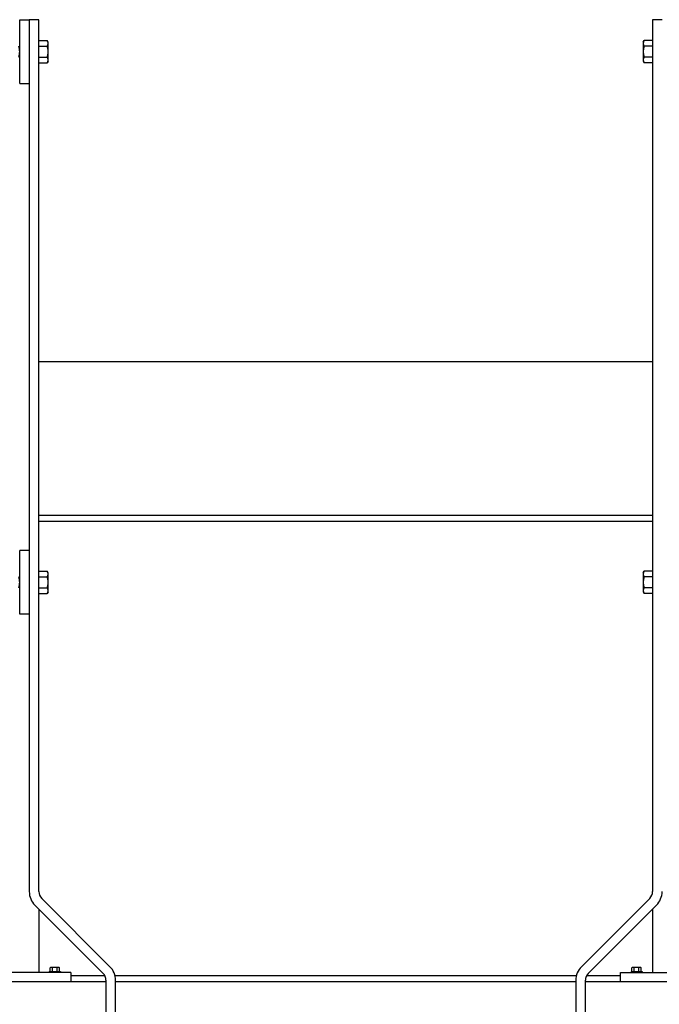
# Model space of a CAD drawing. Header units: inches. Extents: x 24 to 1128, y -58 to 748.
# Tile 590 of 656: x 977 to 1002, y 333 to 371. Entities that reach past the tile are written whole.
import ezdxf

# ---------------------------------------------------------------- set-up
doc = ezdxf.new("R2010")
doc.units = ezdxf.units.IN
doc.header["$LTSCALE"] = 32
doc.header["$MEASUREMENT"] = 0
doc.layers.add('Visible (ANSI)', color=7, linetype='Continuous', lineweight=30)

msp = doc.modelspace()

# ---------------------------------------------------------------- linework, layer by layer
at = {"layer": 'Visible (ANSI)'}
for p, q in [((977.31584, 368.85867), (977.31584, 371.35867)), ((977.31584, 371.35867), (977.69084, 371.35867)), ((978.06584, 371.35867), (977.69084, 371.35867)), ((977.69084, 371.35867), (977.69084, 337.264)), ((978.06584, 337.264), (978.06584, 371.35867)), ((1002.44084, 371.35867), (1002.06584, 371.35867)), ((1002.06584, 371.35867), (1002.06584, 337.264)), ((978.06584, 370.43343), (978.06584, 370.54168)), ((978.06584, 370.54168), (978.39635, 370.54168)), ((978.06584, 370.48367), (978.06584, 370.48367)), ((978.06584, 370.32518), (978.06584, 370.43343)), ((978.42984, 370.48367), (978.39635, 370.54168)), ((978.42984, 370.43343), (978.42984, 370.48367)), ((978.42984, 370.10867), (978.42984, 370.43343)), ((1001.70183, 370.48367), (1001.73533, 370.54168)), ((1001.70183, 370.48367), (1001.70183, 370.43343)), ((1001.70183, 370.43343), (1001.70183, 370.10867)), ((1002.06583, 370.54168), (1001.73533, 370.54168)), ((1002.06583, 370.54168), (1002.06583, 370.43343)), ((1002.06583, 370.48367), (1002.06584, 370.48367)), ((1002.06583, 370.43343), (1002.06583, 370.32518)), ((978.06584, 370.32518), (978.39635, 370.32518)), ((978.06584, 370.10867), (978.06584, 370.32518)), ((978.06584, 369.89216), (978.06584, 370.10867)), ((978.42984, 369.78391), (978.42984, 370.10867)), ((1001.70183, 370.10867), (1001.70183, 369.78391)), ((1002.06583, 370.32518), (1001.73533, 370.32518)), ((1002.06583, 370.32518), (1002.06583, 370.10867)), ((1002.06583, 370.10867), (1002.06583, 369.89216)), ((978.06584, 369.89216), (978.39635, 369.89216)), ((978.06584, 369.78391), (978.06584, 369.89216)), ((978.06584, 369.67566), (978.06584, 369.78391)), ((978.06584, 369.73367), (978.06584, 369.73367)), ((978.06584, 369.67566), (978.39635, 369.67566)), ((978.42984, 369.73367), (978.39635, 369.67566)), ((978.42984, 369.73367), (978.42984, 369.78391)), ((1001.70183, 369.78391), (1001.70183, 369.73367)), ((1001.70183, 369.73367), (1001.73533, 369.67566)), ((1002.06583, 369.89216), (1001.73533, 369.89216)), ((1002.06583, 369.67566), (1001.73533, 369.67566)), ((1002.06583, 369.89216), (1002.06583, 369.78391)), ((1002.06583, 369.78391), (1002.06583, 369.67566)), ((1002.06583, 369.73367), (1002.06584, 369.73367)), ((977.31584, 368.85867), (977.69084, 368.85867)), ((1002.06584, 357.98367), (978.06584, 357.98367)), ((978.06584, 351.98367), (1002.06584, 351.98367)), ((1002.06584, 351.73367), (978.06584, 351.73367)), ((977.69084, 350.60867), (977.31584, 350.60867)), ((977.31584, 348.10867), (977.31584, 350.60867)), ((978.06584, 349.68343), (978.06584, 349.79168)), ((978.06584, 349.79168), (978.39635, 349.79168)), ((978.06584, 349.73367), (978.06584, 349.73367)), ((978.06584, 349.57518), (978.06584, 349.68343)), ((978.42984, 349.73367), (978.39635, 349.79168)), ((978.42984, 349.68343), (978.42984, 349.73367)), ((978.42984, 349.35867), (978.42984, 349.68343)), ((1001.70183, 349.73367), (1001.73533, 349.79168)), ((1001.70183, 349.73367), (1001.70183, 349.68343)), ((1001.70183, 349.68343), (1001.70183, 349.35867)), ((1002.06583, 349.79168), (1001.73533, 349.79168)), ((1002.06583, 349.79168), (1002.06583, 349.68343)), ((1002.06583, 349.73367), (1002.06584, 349.73367)), ((1002.06583, 349.68343), (1002.06583, 349.57518)), ((978.06584, 349.57518), (978.39635, 349.57518)), ((978.06584, 349.35867), (978.06584, 349.57518)), ((978.06584, 349.14216), (978.06584, 349.35867)), ((978.42984, 349.03391), (978.42984, 349.35867)), ((1001.70183, 349.35867), (1001.70183, 349.03391)), ((1002.06583, 349.57518), (1001.73533, 349.57518)), ((1002.06583, 349.57518), (1002.06583, 349.35867)), ((1002.06583, 349.35867), (1002.06583, 349.14216)), ((978.06584, 349.14216), (978.39635, 349.14216)), ((978.06584, 349.03391), (978.06584, 349.14216)), ((978.06584, 348.92566), (978.06584, 349.03391)), ((978.06584, 348.98367), (978.06584, 348.98367)), ((978.06584, 348.92566), (978.39635, 348.92566)), ((978.42984, 348.98367), (978.39635, 348.92566)), ((978.42984, 348.98367), (978.42984, 349.03391)), ((1001.70183, 349.03391), (1001.70183, 348.98367)), ((1001.70183, 348.98367), (1001.73533, 348.92566)), ((1002.06583, 349.14216), (1001.73533, 349.14216)), ((1002.06583, 348.92566), (1001.73533, 348.92566)), ((1002.06583, 349.14216), (1002.06583, 349.03391)), ((1002.06583, 349.03391), (1002.06583, 348.92566)), ((1002.06583, 348.98367), (1002.06584, 348.98367)), ((977.69084, 348.10867), (977.31584, 348.10867)), ((980.84617, 334.32834), (978.17567, 336.99883)), ((1001.956, 336.99883), (999.28551, 334.32834)), ((977.91051, 336.73367), (980.581, 334.06317)), ((978.06584, 336.57834), (978.06584, 334.10867)), ((999.55067, 334.06317), (1002.22117, 336.73367)), ((1002.06584, 336.57834), (1002.06584, 334.10867)), ((978.51071, 334.14767), (978.51071, 334.28345)), ((978.55574, 334.30267), (978.53484, 334.30267)), ((978.69084, 334.30267), (978.55574, 334.30267)), ((978.60077, 334.14767), (978.60077, 334.28345)), ((978.82594, 334.30267), (978.69084, 334.30267)), ((978.78091, 334.14767), (978.78091, 334.28345)), ((978.84684, 334.30267), (978.82594, 334.30267)), ((978.87097, 334.14767), (978.87097, 334.28345)), ((1001.26071, 334.14767), (1001.26071, 334.28345)), ((1001.30574, 334.30267), (1001.28484, 334.30267)), ((1001.44084, 334.30267), (1001.30574, 334.30267)), ((1001.35077, 334.14767), (1001.35077, 334.28345)), ((1001.57594, 334.30267), (1001.44084, 334.30267)), ((1001.53091, 334.14767), (1001.53091, 334.28345)), ((1001.59684, 334.30267), (1001.57594, 334.30267)), ((1001.62097, 334.14767), (1001.62097, 334.28345)), ((979.31584, 334.10867), (975.31584, 334.10867)), ((978.47484, 334.14767), (978.90684, 334.14767)), ((978.47484, 334.14767), (978.47484, 334.10867)), ((978.90684, 334.14767), (978.90684, 334.10867)), ((979.31584, 334.10867), (979.31584, 333.73367)), ((979.31584, 333.98367), (980.64165, 333.98367)), ((980.69084, 333.79801), (980.69084, 306.60867)), ((981.0425, 333.98367), (999.08918, 333.98367)), ((981.06584, 306.60867), (981.06584, 333.79801)), ((999.06584, 333.79801), (999.06584, 306.60867)), ((999.44084, 306.60867), (999.44084, 333.79801)), ((999.49002, 333.98367), (1000.81584, 333.98367)), ((1000.81584, 334.10867), (1004.81584, 334.10867)), ((1000.81584, 333.73367), (1000.81584, 334.10867)), ((1001.22484, 334.14767), (1001.65684, 334.14767)), ((1001.22484, 334.14767), (1001.22484, 334.10867)), ((1001.65684, 334.14767), (1001.65684, 334.10867)), ((980.69084, 333.73367), (903.31584, 333.73367)), ((999.06584, 333.73367), (981.06584, 333.73367)), ((1027.87834, 333.73367), (999.44084, 333.73367))]:
    msp.add_line(p, q, dxfattribs=at)
for centre, radius, start, end in [((978.44084, 337.264), 0.75, 180, 225), ((978.44084, 337.264), 0.375, 180, 225), ((1001.69084, 337.264), 0.375, 315, 0), ((1001.69084, 337.264), 0.75, 315, 0), ((978.69084, 334.08205), 0.2702, 125.26439, 131.810315), ((978.69084, 334.08205), 0.22062, 90, 114.094843), ((978.69084, 334.08205), 0.22062, 65.905157, 90), ((978.69084, 334.08205), 0.2702, 48.189685, 54.73561), ((980.31584, 333.79801), 0.75, 0, 45), ((999.81584, 333.79801), 0.75, 135, 180), ((1001.44084, 334.08205), 0.2702, 125.26439, 131.810315), ((1001.44084, 334.08205), 0.22062, 90, 114.094843), ((1001.44084, 334.08205), 0.22062, 65.905157, 90), ((1001.44084, 334.08205), 0.2702, 48.189685, 54.73561), ((980.31584, 333.79801), 0.375, 0, 45), ((999.81584, 333.79801), 0.375, 135, 180)]:
    msp.add_arc(centre, radius, start, end, dxfattribs=at)
for centre, start_param, end_param in [((978.55574, 334.08205), 0, 0.42053434), ((978.55574, 334.08205), 5.86265097, 6.28318531), ((978.82594, 334.08205), 0, 0.42053434), ((978.82594, 334.08205), 5.86265097, 6.28318531), ((1001.30574, 334.08205), 0, 0.42053434), ((1001.30574, 334.08205), 5.86265097, 6.28318531), ((1001.57594, 334.08205), 0, 0.42053434), ((1001.57594, 334.08205), 5.86265097, 6.28318531)]:
    msp.add_ellipse(centre, major_axis=(0, 0.22062), ratio=0.5, start_param=start_param, end_param=end_param, dxfattribs=at)
for points in [[(978.42984, 370.43343), (978.42984, 370.48367), (978.39635, 370.54168)], [(978.39635, 370.32518), (978.42984, 370.38319), (978.42984, 370.43343)], [(1001.73533, 370.54168), (1001.70183, 370.48367), (1001.70183, 370.43343)], [(1001.70183, 370.43343), (1001.70183, 370.38319), (1001.73533, 370.32518)], [(977.31584, 370.10867), (977.31584, 370.20915), (977.28234, 370.32518)], [(977.28234, 369.89216), (977.31584, 370.00819), (977.31584, 370.10867)], [(978.42984, 370.10867), (978.42984, 370.20915), (978.39635, 370.32518)], [(978.39635, 369.89216), (978.42984, 370.00819), (978.42984, 370.10867)], [(1001.73533, 370.32518), (1001.70183, 370.20915), (1001.70183, 370.10867)], [(1001.70183, 370.10867), (1001.70183, 370.00819), (1001.73533, 369.89216)], [(978.42984, 369.78391), (978.42984, 369.83415), (978.39635, 369.89216)], [(978.39635, 369.67566), (978.42984, 369.73367), (978.42984, 369.78391)], [(1001.73533, 369.89216), (1001.70183, 369.83415), (1001.70183, 369.78391)], [(1001.70183, 369.78391), (1001.70183, 369.73367), (1001.73533, 369.67566)], [(978.42984, 349.68343), (978.42984, 349.73367), (978.39635, 349.79168)], [(978.39635, 349.57518), (978.42984, 349.63319), (978.42984, 349.68343)], [(1001.73533, 349.79168), (1001.70183, 349.73367), (1001.70183, 349.68343)], [(1001.70183, 349.68343), (1001.70183, 349.63319), (1001.73533, 349.57518)], [(977.31584, 349.35867), (977.31584, 349.45915), (977.28234, 349.57518)], [(977.28234, 349.14216), (977.31584, 349.25819), (977.31584, 349.35867)], [(978.42984, 349.35867), (978.42984, 349.45915), (978.39635, 349.57518)], [(978.39635, 349.14216), (978.42984, 349.25819), (978.42984, 349.35867)], [(1001.73533, 349.57518), (1001.70183, 349.45915), (1001.70183, 349.35867)], [(1001.70183, 349.35867), (1001.70183, 349.25819), (1001.73533, 349.14216)], [(978.42984, 349.03391), (978.42984, 349.08415), (978.39635, 349.14216)], [(978.39635, 348.92566), (978.42984, 348.98367), (978.42984, 349.03391)], [(1001.73533, 349.14216), (1001.70183, 349.08415), (1001.70183, 349.03391)], [(1001.70183, 349.03391), (1001.70183, 348.98367), (1001.73533, 348.92566)]]:
    msp.add_rational_spline(points, [1, 1.0379548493, 1], degree=2, dxfattribs=at)

doc.saveas('drawing.dxf')
